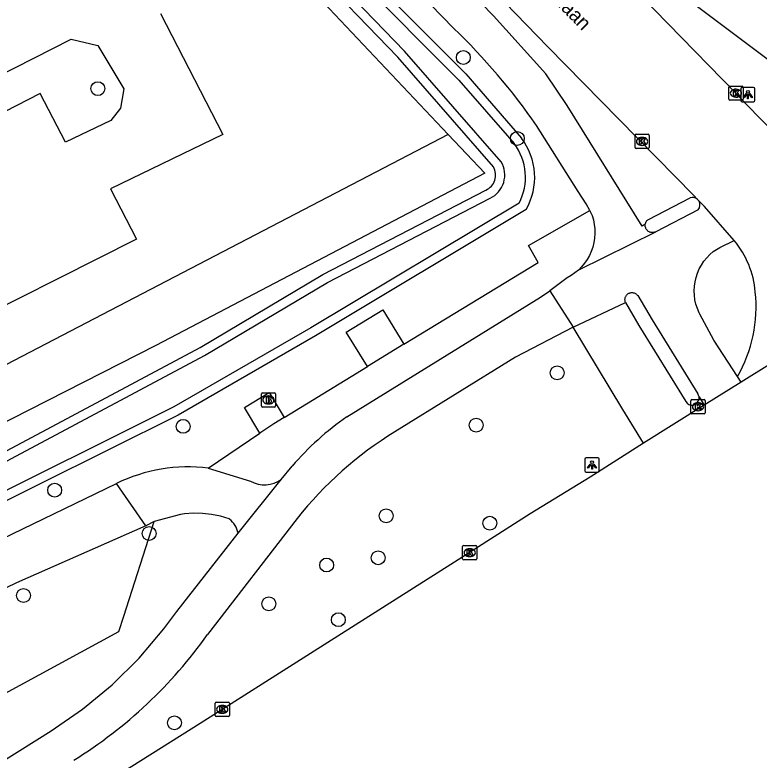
# Model space of a CAD drawing. Extents: x 158838 to 160074, y 386376 to 387776.
# Drawn here: x 159860.7 to 159913.2, y 387187.3 to 387239.8 of the extents above; entities that cross this region are included whole.
import ezdxf

# ---------------------------------------------------------------- set-up
doc = ezdxf.new("R2010")
doc.units = 0
for name, color, linetype in [('IMGEO_Boom', 7, 'Continuous'), ('IMGEO_Brandkraan', 7, 'Continuous'), ('IMGEO_Fietspad_gesloten', 7, 'Continuous'), ('IMGEO_Fietspad_open', 7, 'Continuous'), ('IMGEO_Groenvoorziening', 7, 'Continuous'), ('IMGEO_Hek', 7, 'Continuous'), ('IMGEO_Kolk', 7, 'Continuous'), ('IMGEO_Lichtpunt', 7, 'Continuous'), ('IMGEO_Openbare_ruimte_label', 7, 'Continuous'), ('IMGEO_Rijbaan_lokaal_gesloten', 7, 'Continuous'), ('IMGEO_Rijbaan_lokaal_open', 7, 'Continuous'), ('IMGEO_Verkeerseiland_open', 7, 'Continuous'), ('IMGEO_Voetpad_halfverhard', 7, 'Continuous'), ('IMGEO_Voetpad_open', 7, 'Continuous'), ('IMGEO_Waterloop', 7, 'Continuous')]:
    doc.layers.add(name, color=color, linetype=linetype)

msp = doc.modelspace()

# ---------------------------------------------------------------- linework, layer by layer
at = {"layer": 'IMGEO_Boom'}
for centre in [(159892.343, 387236.812), (159866.587, 387234.615), (159896.143, 387231.098), (159898.957, 387214.585), (159872.599, 387210.817), (159893.246, 387210.906), (159863.546, 387206.319), (159886.907, 387204.515), (159894.206, 387203.991), (159870.197, 387203.27), (159886.343, 387201.561), (159882.708, 387201.047), (159861.351, 387198.906), (159878.641, 387198.31), (159883.537, 387197.196), (159871.984, 387189.926)]:
    msp.add_circle(centre, 0.489, dxfattribs=at)
at = {"layer": 'IMGEO_Brandkraan'}
for p, q in [((159878.109, 387212.256), (159878.109, 387213.108)), ((159878.184, 387213.182), (159879.036, 387213.182)), ((159879.11, 387213.108), (159879.11, 387212.256)), ((159878.597, 387212.962), (159878.622, 387212.962)), ((159879.036, 387212.182), (159878.184, 387212.182)), ((159878.62, 387212.402), (159878.595, 387212.402))]:
    msp.add_line(p, q, dxfattribs=at)
for points in [[(159878.109, 387212.256), (159878.109, 387213.108)], [(159878.184, 387213.182), (159879.036, 387213.182)], [(159879.11, 387213.108), (159879.11, 387212.256)], [(159878.457, 387212.882), (159878.457, 387212.482), (159878.67, 387212.482)], [(159878.688, 387212.882), (159878.457, 387212.882)], [(159878.636, 387212.801), (159878.582, 387212.801), (159878.582, 387212.725)], [(159878.582, 387212.725), (159878.635, 387212.725)], [(159878.644, 387212.649), (159878.582, 387212.649), (159878.582, 387212.568)], [(159878.582, 387212.568), (159878.644, 387212.568)], [(159879.036, 387212.182), (159878.184, 387212.182)]]:
    msp.add_lwpolyline(points, dxfattribs=at)
for centre, radius, start, end in [((159878.186, 387213.106), 0.0765, 91.552, 178.448), ((159878.186, 387213.106), 0.0765, 91.552, 178.448), ((159879.034, 387213.106), 0.0765, 1.552, 88.448), ((159879.034, 387213.106), 0.0765, 1.552, 88.448), ((159878.637, 387212.763), 0.0379, 267.8285, 90.9355), ((159878.645, 387212.608), 0.0404, 269.8759, 90.5077), ((159878.676, 387212.733), 0.251, 268.6676, 293.5347), ((159878.692, 387212.737), 0.145, 59.4692, 91.5367), ((159878.717, 387212.784), 0.0922, 285.5137, 58.1501), ((159878.722, 387212.592), 0.105, 301.3115, 78.989), ((159878.186, 387212.258), 0.0765, 181.552, 268.448), ((159878.186, 387212.258), 0.0765, 181.552, 268.448), ((159879.034, 387212.258), 0.0765, 271.552, 358.448), ((159879.034, 387212.258), 0.0765, 271.552, 358.448)]:
    msp.add_arc(centre, radius, start, end, dxfattribs=at)
for centre, major_axis, ratio, start_param, end_param in [((159878.596, 387212.682), (-0.387, 0.002), 0.722429, 4.712389, 7.853982), ((159878.621, 387212.682), (-0.39, 0.002), 0.717154, 1.570796, 4.712389)]:
    msp.add_ellipse(centre, major_axis=major_axis, ratio=ratio, start_param=start_param, end_param=end_param, dxfattribs=at)
at = {"layer": 'IMGEO_Fietspad_gesloten'}
for points in [[(159884.138, 387211.494), (159897.772, 387219.914), (159898.429, 387220.363)], [(159898.429, 387220.363), (159900.075, 387217.8)], [(159900.075, 387217.8), (159896.009, 387215.683), (159887.517, 387210.435)], [(159879.514, 387207.077), (159880.286, 387208.025)], [(159876.474, 387203.301), (159879.514, 387207.077)], [(159880.627, 387204.316), (159874.314, 387196.165)], [(159664.962, 387064.683), (159669.143, 387067.488), (159691.436, 387081.491), (159720.405, 387099.695), (159809.54, 387155.64), (159810.061, 387155.967), (159863.289, 387189.363), (159865.511, 387190.884), (159867.589, 387192.598), (159869.505, 387194.491), (159871.244, 387196.547), (159872.148, 387197.781), (159876.474, 387203.301)]]:
    msp.add_lwpolyline(points, dxfattribs=at)
for centre, radius, start, end in [((159895.992, 387194.458), 20.754, 124.831, 139.1795), ((159901.41, 387187.852), 26.514, 121.601, 141.6155), ((159847.915, 387214.786), 32.306, 301.7181, 324.8029)]:
    msp.add_arc(centre, radius, start, end, dxfattribs=at)
at = {"layer": 'IMGEO_Fietspad_open'}
for points in [[(159905.166, 387225.068), (159904.94, 387224.935), (159899.668, 387233.431), (159898.15, 387235.663), (159894.459, 387239.749), (159868.084, 387266.828), (159867.777, 387267.351)], [(159891.664, 387238.861), (159880.834, 387250), (159864.768, 387266.536)], [(159905.096, 387243.208), (159919.33, 387232.537), (159919.369, 387232.44)], [(159901.26, 387226.03), (159900.987, 387226.505), (159900.436, 387227.375), (159897.49, 387232.024)], [(159901.26, 387226.03), (159901.29, 387225.967), (159901.409, 387225.668), (159901.502, 387225.36), (159901.566, 387225.045), (159901.603, 387224.725), (159901.61, 387224.403), (159901.589, 387224.082), (159901.539, 387223.764), (159901.461, 387223.452), (159901.356, 387223.148), (159901.223, 387222.855), (159901.065, 387222.575), (159900.883, 387222.31), (159900.678, 387222.062), (159900.451, 387221.834)], [(159908.894, 387226.076), (159905.895, 387224.524)], [(159905.895, 387224.524), (159905.865, 387224.51), (159905.822, 387224.494), (159905.778, 387224.482), (159905.734, 387224.474), (159905.688, 387224.47), (159905.643, 387224.471), (159905.597, 387224.475), (159905.553, 387224.483), (159905.509, 387224.495), (159905.466, 387224.511), (159905.425, 387224.531), (159905.386, 387224.554), (159905.349, 387224.581), (159905.315, 387224.611), (159905.284, 387224.644), (159905.255, 387224.68), (159905.23, 387224.718), (159905.209, 387224.758), (159905.191, 387224.799), (159905.177, 387224.843), (159905.166, 387224.887), (159905.16, 387224.932), (159905.158, 387224.978), (159905.16, 387225.023), (159905.166, 387225.068)], [(159905.895, 387224.524), (159905.877, 387224.511), (159900.451, 387221.834)], [(159911.661, 387214.328), (159909.999, 387216.888), (159909.012, 387218.713), (159908.954, 387218.829), (159908.831, 387219.122), (159908.734, 387219.425), (159908.665, 387219.736), (159908.623, 387220.051), (159908.61, 387220.369), (159908.626, 387220.687), (159908.67, 387221.002), (159908.741, 387221.312), (159908.841, 387221.615), (159908.966, 387221.907), (159909.118, 387222.187), (159909.294, 387222.452), (159909.492, 387222.7), (159909.712, 387222.93), (159909.952, 387223.139), (159910.414, 387223.411), (159911.429, 387223.914)], [(159900.451, 387221.834), (159900.205, 387221.626), (159899.941, 387221.442), (159899.662, 387221.282), (159898.429, 387220.363)], [(159903.772, 387219.554), (159903.756, 387219.595), (159903.744, 387219.637), (159903.735, 387219.68), (159903.731, 387219.724), (159903.73, 387219.768), (159903.734, 387219.812), (159903.741, 387219.855), (159903.752, 387219.898), (159903.767, 387219.939), (159903.785, 387219.979), (159903.808, 387220.017), (159903.833, 387220.053), (159903.861, 387220.087), (159903.893, 387220.118), (159903.927, 387220.146), (159903.963, 387220.17), (159904.001, 387220.192), (159904.042, 387220.21), (159904.083, 387220.224), (159904.126, 387220.235), (159904.169, 387220.241), (159904.213, 387220.244), (159904.257, 387220.243), (159904.301, 387220.238), (159904.344, 387220.229), (159904.386, 387220.216), (159904.427, 387220.2), (159904.466, 387220.18), (159904.503, 387220.156), (159904.538, 387220.129), (159904.571, 387220.1), (159904.6, 387220.067), (159904.627, 387220.032), (159905.637, 387218.319), (159908.87, 387213.108)], [(159900.075, 387217.8), (159903.772, 387219.554)], [(159908.948, 387212.89), (159909.319, 387212.305)]]:
    msp.add_lwpolyline(points, dxfattribs=at)
for centre, radius, start, end in [((159860.685, 387206.562), 44.754, 34.6756, 46.1949), ((159908.397, 387226.436), 0.614, 324.0578, 24.4102), ((159908.416, 387212.823), 0.536, 7.2188, 32.1554)]:
    msp.add_arc(centre, radius, start, end, dxfattribs=at)
at = {"layer": 'IMGEO_Groenvoorziening'}
for points in [[(159829.346, 387299.159), (159832.681, 387292.587), (159856.654, 387267.923), (159860.719, 387263.74), (159861.093, 387263.344), (159873.697, 387250), (159891.281, 387231.384)], [(159894.461, 387229.095), (159887.718, 387236.828), (159874.988, 387250), (159864.259, 387261.102), (159855.947, 387269.459), (159847.1, 387278.608), (159839.687, 387286.823), (159830.807, 387298.645), (159831.332, 387298.929), (159832.155, 387299.376), (159835.369, 387296.136), (159837.477, 387293.283), (159840.906, 387288.649), (159844.318, 387284.632), (159847.917, 387280.781), (159857.413, 387270.99), (159865.785, 387262.476), (159878.214, 387250), (159892.508, 387235.653), (159896.432, 387231.135)], [(159891.281, 387231.384), (159893.852, 387228.662), (159870.674, 387216.519), (159808.329, 387184.781)], [(159891.281, 387231.384), (159857.233, 387213.666)], [(159621.159, 387087.114), (159637.161, 387095.227), (159664.203, 387109.128), (159684.482, 387119.174), (159721.072, 387137.979), (159781.198, 387168.407), (159855.649, 387206.702), (159873.796, 387216.367), (159882.45, 387221.507), (159893.934, 387227.463)], [(159896.766, 387226.1), (159881.92, 387217.198), (159872.238, 387211.618), (159857.493, 387204.28), (159755.19, 387151.759), (159650.522, 387098.688), (159630.344, 387088.139), (159559.038, 387051.555), (159555.323, 387049.194), (159554.469, 387048.652)], [(159697.521, 387107.796), (159737.341, 387129.061), (159774.317, 387148.229), (159848.513, 387185.755), (159868.077, 387196.362), (159868.422, 387197.445), (159870.546, 387204.112)]]:
    msp.add_lwpolyline(points, dxfattribs=at)
for centre, radius, start, end in [((159892.809, 387228.366), 4.56, 330.1982, 37.3922), ((159893.454, 387228.519), 1.16, 294.4473, 29.7604)]:
    msp.add_arc(centre, radius, start, end, dxfattribs=at)
at = {"layer": 'IMGEO_Hek'}
for points in [[(159861.093, 387263.344), (159873.697, 387250), (159891.281, 387231.384)], [(159891.281, 387231.384), (159893.852, 387228.662), (159870.674, 387216.519), (159808.329, 387184.781), (159733.757, 387146.818)]]:
    msp.add_lwpolyline(points, dxfattribs=at)
at = {"layer": 'IMGEO_Kolk'}
for p, q in [((159911.052, 387233.868), (159911.052, 387234.72)), ((159911.127, 387234.794), (159911.979, 387234.794)), ((159911.54, 387234.574), (159911.565, 387234.574)), ((159912.053, 387234.72), (159912.053, 387233.868)), ((159911.563, 387234.014), (159911.538, 387234.014)), ((159911.979, 387233.794), (159911.127, 387233.794)), ((159904.513, 387231.396), (159905.365, 387231.396)), ((159904.438, 387230.47), (159904.438, 387231.322)), ((159904.926, 387231.176), (159904.951, 387231.176)), ((159905.439, 387231.322), (159905.439, 387230.47)), ((159905.365, 387230.396), (159904.513, 387230.396)), ((159904.949, 387230.616), (159904.924, 387230.616)), ((159908.379, 387211.775), (159908.379, 387212.627)), ((159908.454, 387212.701), (159909.306, 387212.701)), ((159908.867, 387212.481), (159908.892, 387212.481)), ((159909.38, 387212.627), (159909.38, 387211.775)), ((159909.306, 387211.701), (159908.454, 387211.701)), ((159908.89, 387211.921), (159908.865, 387211.921)), ((159892.291, 387201.492), (159892.291, 387202.344)), ((159892.366, 387202.418), (159893.218, 387202.418)), ((159892.779, 387202.198), (159892.804, 387202.198)), ((159893.292, 387202.344), (159893.292, 387201.492)), ((159892.802, 387201.638), (159892.777, 387201.638)), ((159893.218, 387201.418), (159892.366, 387201.418)), ((159874.856, 387190.456), (159874.856, 387191.308)), ((159874.931, 387191.382), (159875.783, 387191.382)), ((159875.344, 387191.162), (159875.369, 387191.162)), ((159875.857, 387191.308), (159875.857, 387190.456)), ((159875.367, 387190.602), (159875.342, 387190.602)), ((159875.783, 387190.382), (159874.931, 387190.382))]:
    msp.add_line(p, q, dxfattribs=at)
for points in [[(159911.052, 387233.868), (159911.052, 387234.72)], [(159911.127, 387234.794), (159911.979, 387234.794)], [(159912.053, 387234.72), (159912.053, 387233.868)], [(159911.373, 387234.494), (159911.496, 387234.494), (159911.496, 387234.343), (159911.626, 387234.494), (159911.79, 387234.494), (159911.644, 387234.343), (159911.797, 387234.094), (159911.645, 387234.094), (159911.56, 387234.258), (159911.496, 387234.191), (159911.496, 387234.094), (159911.373, 387234.094), (159911.373, 387234.494)], [(159911.979, 387233.794), (159911.127, 387233.794)], [(159904.513, 387231.396), (159905.365, 387231.396)], [(159904.438, 387230.47), (159904.438, 387231.322)], [(159904.759, 387231.096), (159904.882, 387231.096), (159904.882, 387230.945), (159905.012, 387231.096), (159905.176, 387231.096), (159905.03, 387230.945), (159905.183, 387230.696), (159905.031, 387230.696), (159904.946, 387230.86), (159904.882, 387230.793), (159904.882, 387230.696), (159904.759, 387230.696), (159904.759, 387231.096)], [(159905.439, 387231.322), (159905.439, 387230.47)], [(159905.365, 387230.396), (159904.513, 387230.396)], [(159908.379, 387211.775), (159908.379, 387212.627)], [(159908.454, 387212.701), (159909.306, 387212.701)], [(159909.38, 387212.627), (159909.38, 387211.775)], [(159908.7, 387212.401), (159908.823, 387212.401), (159908.823, 387212.25), (159908.953, 387212.401), (159909.117, 387212.401), (159908.971, 387212.25), (159909.124, 387212.001), (159908.972, 387212.001), (159908.887, 387212.165), (159908.823, 387212.098), (159908.823, 387212.001), (159908.7, 387212.001), (159908.7, 387212.401)], [(159909.306, 387211.701), (159908.454, 387211.701)], [(159892.291, 387201.492), (159892.291, 387202.344)], [(159892.366, 387202.418), (159893.218, 387202.418)], [(159892.612, 387202.118), (159892.735, 387202.118), (159892.735, 387201.967), (159892.865, 387202.118), (159893.029, 387202.118), (159892.883, 387201.967), (159893.036, 387201.718), (159892.884, 387201.718), (159892.799, 387201.882), (159892.735, 387201.815), (159892.735, 387201.718), (159892.612, 387201.718), (159892.612, 387202.118)], [(159893.292, 387202.344), (159893.292, 387201.492)], [(159893.218, 387201.418), (159892.366, 387201.418)], [(159874.856, 387190.456), (159874.856, 387191.308)], [(159874.931, 387191.382), (159875.783, 387191.382)], [(159875.177, 387191.082), (159875.3, 387191.082), (159875.3, 387190.931), (159875.43, 387191.082), (159875.594, 387191.082), (159875.448, 387190.931), (159875.601, 387190.682), (159875.449, 387190.682), (159875.364, 387190.846), (159875.3, 387190.779), (159875.3, 387190.682), (159875.177, 387190.682), (159875.177, 387191.082)], [(159875.857, 387191.308), (159875.857, 387190.456)], [(159875.783, 387190.382), (159874.931, 387190.382)]]:
    msp.add_lwpolyline(points, dxfattribs=at)
for centre, start, end in [((159911.129, 387234.718), 91.552, 178.448), ((159911.129, 387234.718), 91.552, 178.448), ((159911.977, 387234.718), 1.552, 88.448), ((159911.977, 387234.718), 1.552, 88.448), ((159911.129, 387233.87), 181.552, 268.448), ((159911.129, 387233.87), 181.552, 268.448), ((159911.977, 387233.87), 271.552, 358.448), ((159911.977, 387233.87), 271.552, 358.448), ((159904.515, 387231.32), 91.552, 178.448), ((159904.515, 387231.32), 91.552, 178.448), ((159905.363, 387231.32), 1.552, 88.448), ((159905.363, 387231.32), 1.552, 88.448), ((159904.515, 387230.472), 181.552, 268.448), ((159904.515, 387230.472), 181.552, 268.448), ((159905.363, 387230.472), 271.552, 358.448), ((159905.363, 387230.472), 271.552, 358.448), ((159908.456, 387212.625), 91.552, 178.448), ((159908.456, 387212.625), 91.552, 178.448), ((159909.304, 387212.625), 1.552, 88.448), ((159909.304, 387212.625), 1.552, 88.448), ((159908.456, 387211.777), 181.552, 268.448), ((159908.456, 387211.777), 181.552, 268.448), ((159909.304, 387211.777), 271.552, 358.448), ((159909.304, 387211.777), 271.552, 358.448), ((159892.368, 387202.342), 91.552, 178.448), ((159892.368, 387202.342), 91.552, 178.448), ((159893.216, 387202.342), 1.552, 88.448), ((159893.216, 387202.342), 1.552, 88.448), ((159892.368, 387201.494), 181.552, 268.448), ((159892.368, 387201.494), 181.552, 268.448), ((159893.216, 387201.494), 271.552, 358.448), ((159893.216, 387201.494), 271.552, 358.448), ((159874.933, 387191.306), 91.552, 178.448), ((159874.933, 387191.306), 91.552, 178.448), ((159875.781, 387191.306), 1.552, 88.448), ((159875.781, 387191.306), 1.552, 88.448), ((159874.933, 387190.458), 181.552, 268.448), ((159874.933, 387190.458), 181.552, 268.448), ((159875.781, 387190.458), 271.552, 358.448), ((159875.781, 387190.458), 271.552, 358.448)]:
    msp.add_arc(centre, 0.0765, start, end, dxfattribs=at)
for centre, major_axis, ratio, start_param, end_param in [((159911.539, 387234.294), (-0.387, 0.002), 0.722429, 4.712389, 7.853982), ((159911.564, 387234.294), (-0.39, 0.002), 0.717154, 1.570796, 4.712389), ((159904.925, 387230.896), (-0.387, 0.002), 0.722429, 4.712389, 7.853982), ((159904.95, 387230.896), (-0.39, 0.002), 0.717154, 1.570796, 4.712389), ((159908.866, 387212.201), (-0.387, 0.002), 0.722429, 4.712389, 7.853982), ((159908.891, 387212.201), (-0.39, 0.002), 0.717154, 1.570796, 4.712389), ((159892.778, 387201.918), (-0.387, 0.002), 0.722429, 4.712389, 7.853982), ((159892.803, 387201.918), (-0.39, 0.002), 0.717154, 1.570796, 4.712389), ((159875.343, 387190.882), (-0.387, 0.002), 0.722429, 4.712389, 7.853982), ((159875.368, 387190.882), (-0.39, 0.002), 0.717154, 1.570796, 4.712389)]:
    msp.add_ellipse(centre, major_axis=major_axis, ratio=ratio, start_param=start_param, end_param=end_param, dxfattribs=at)
at = {"layer": 'IMGEO_Lichtpunt'}
for p, q in [((159911.897, 387234.596), (159911.897, 387233.789)), ((159911.897, 387234.596), (159911.897, 387233.789)), ((159912.799, 387234.691), (159911.991, 387234.691)), ((159912.799, 387234.691), (159911.991, 387234.691)), ((159912.893, 387233.789), (159912.893, 387234.596)), ((159912.893, 387233.789), (159912.893, 387234.596)), ((159911.991, 387233.695), (159912.799, 387233.695)), ((159911.991, 387233.695), (159912.799, 387233.695)), ((159900.91, 387208.502), (159900.91, 387207.695)), ((159900.91, 387208.502), (159900.91, 387207.695)), ((159901.812, 387208.597), (159901.004, 387208.597)), ((159901.812, 387208.597), (159901.004, 387208.597)), ((159901.906, 387207.695), (159901.906, 387208.502)), ((159901.906, 387207.695), (159901.906, 387208.502)), ((159901.004, 387207.601), (159901.812, 387207.601)), ((159901.004, 387207.601), (159901.812, 387207.601))]:
    msp.add_line(p, q, dxfattribs=at)
for points in [[(159912.271, 387234.26), (159912.31, 387234.232), (159912.122, 387233.97), (159912.084, 387233.997), (159912.271, 387234.26)], [(159912.373, 387234.212), (159912.42, 387234.212), (159912.42, 387233.89), (159912.373, 387233.89), (159912.373, 387234.212)], [(159912.483, 387234.232), (159912.521, 387234.259), (159912.708, 387233.997), (159912.669, 387233.969), (159912.483, 387234.232)], [(159901.284, 387208.166), (159901.323, 387208.138), (159901.135, 387207.876), (159901.097, 387207.903), (159901.284, 387208.166)], [(159901.386, 387208.118), (159901.433, 387208.118), (159901.433, 387207.796), (159901.386, 387207.796), (159901.386, 387208.118)], [(159901.496, 387208.138), (159901.534, 387208.165), (159901.721, 387207.903), (159901.682, 387207.875), (159901.496, 387208.138)]]:
    msp.add_lwpolyline(points, dxfattribs=at)
for centre in [(159912.396, 387234.394), (159901.409, 387208.3)]:
    msp.add_circle(centre, 0.0994, dxfattribs=at)
for centre, start, end in [((159911.991, 387234.596), 90, 180), ((159911.991, 387234.596), 90, 180), ((159912.799, 387234.596), 0, 90), ((159912.799, 387234.596), 0, 90), ((159911.991, 387233.789), 180, 270), ((159911.991, 387233.789), 180, 270), ((159912.799, 387233.789), 270, 0), ((159912.799, 387233.789), 270, 360), ((159901.004, 387208.502), 90, 180), ((159901.004, 387208.502), 90, 180), ((159901.812, 387208.502), 0, 90), ((159901.812, 387208.502), 0, 90), ((159901.004, 387207.695), 180, 270), ((159901.004, 387207.695), 180, 270), ((159901.812, 387207.695), 270, 0), ((159901.812, 387207.695), 270, 360)]:
    msp.add_arc(centre, 0.0946, start, end, dxfattribs=at)
at = {"layer": 'IMGEO_Rijbaan_lokaal_gesloten'}
for points in [[(159927.03, 387223.355), (159911.929, 387213.933)], [(159911.929, 387213.933), (159909.319, 387212.305)], [(159909.319, 387212.305), (159905.045, 387209.638)], [(159905.045, 387209.638), (159901.27, 387207.238), (159897.061, 387204.646), (159891.72, 387201.24), (159881.564, 387194.816), (159873.787, 387189.885), (159864.158, 387183.814), (159854.619, 387177.814), (159839.54, 387168.545), (159832.771, 387164.304)]]:
    msp.add_lwpolyline(points, dxfattribs=at)
at = {"layer": 'IMGEO_Rijbaan_lokaal_open'}
for points in [[(159908.843, 387226.807), (159908.589, 387227.074), (159903.306, 387232.456), (159898.286, 387237.559), (159892.287, 387243.779), (159881.721, 387254.71), (159868.58, 387268.154)], [(159915.257, 387230.465), (159912.309, 387233.475), (159911.546, 387234.299), (159896.236, 387250), (159889.312, 387257.113)], [(159870.995, 387239.911), (159875.406, 387231.393), (159867.482, 387227.555), (159869.323, 387224.008), (159855.5, 387217.052)], [(159848.853, 387230.037), (159864.71, 387238.104), (159866.595, 387237.656), (159868.414, 387234.603), (159868.189, 387233.234), (159867.493, 387232.358), (159864.306, 387230.832), (159862.532, 387234.266), (159849.974, 387227.846)], [(159908.956, 387226.69), (159908.843, 387226.807)], [(159911.429, 387223.914), (159909.327, 387226.3), (159908.956, 387226.69)], [(159911.929, 387213.933), (159911.661, 387214.328)]]:
    msp.add_lwpolyline(points, dxfattribs=at)
for centre, radius, start, end in [((159906.392, 387219.732), 6.547, 4.9191, 39.7058), ((159903.161, 387219.229), 9.812, 330.0324, 6.2232)]:
    msp.add_arc(centre, radius, start, end, dxfattribs=at)
at = {"layer": 'IMGEO_Verkeerseiland_open'}
msp.add_lwpolyline([(159905.166, 387225.068), (159905.176, 387225.113), (159905.19, 387225.156), (159905.207, 387225.198), (159905.229, 387225.238), (159905.254, 387225.276), (159905.282, 387225.312), (159905.313, 387225.345), (159905.347, 387225.375), (159905.384, 387225.402), (159908.315, 387226.931)], dxfattribs=at)
msp.add_arc((159908.458, 387226.352), 0.596, 49.7274, 103.84, dxfattribs=at)
at = {"layer": 'IMGEO_Voetpad_halfverhard'}
for points in [[(159557.143, 387047.692), (159557.48, 387047.863), (159624.872, 387082.009), (159712.819, 387127.086), (159859.851, 387202.901), (159867.901, 387206.794)], [(159869.964, 387203.812), (159860.861, 387199.798), (159854.829, 387196.89), (159818.268, 387178.454), (159736.788, 387137.27), (159633.649, 387083.755), (159631.244, 387082.511)]]:
    msp.add_lwpolyline(points, dxfattribs=at)
at = {"layer": 'IMGEO_Voetpad_open'}
for points in [[(159888.158, 387216.601), (159897.615, 387222.374), (159896.928, 387223.561), (159901.26, 387226.03)], [(159903.772, 387219.554), (159904.715, 387217.924), (159908.018, 387212.58)], [(159885.58, 387215.028), (159884.095, 387217.461), (159886.673, 387219.034), (159888.158, 387216.601)], [(159905.045, 387209.638), (159903.571, 387212.012), (159900.075, 387217.8)], [(159888.158, 387216.601), (159885.58, 387215.028)], [(159879.724, 387211.454), (159885.58, 387215.028)], [(159878.012, 387210.343), (159876.915, 387212.141), (159878.656, 387213.204), (159879.724, 387211.454)], [(159908.528, 387212.323), (159908.844, 387212.518)], [(159879.724, 387211.454), (159878.979, 387210.999), (159878.012, 387210.343)], [(159874.372, 387207.874), (159878.012, 387210.343)], [(159874.372, 387207.874), (159877.347, 387206.951)], [(159869.964, 387203.812), (159867.901, 387206.794)], [(159876.474, 387203.301), (159876.439, 387203.443), (159876.392, 387203.582), (159876.332, 387203.716), (159876.261, 387203.844), (159876.179, 387203.965), (159876.086, 387204.078), (159875.983, 387204.182), (159875.872, 387204.277), (159875.835, 387204.305), (159875.224, 387204.486), (159874.6, 387204.612), (159873.966, 387204.681), (159873.329, 387204.694), (159872.694, 387204.65), (159872.408, 387204.611), (159870.546, 387204.112)], [(159870.546, 387204.112), (159869.964, 387203.812)]]:
    msp.add_lwpolyline(points, dxfattribs=at)
for centre, radius, start, end in [((159908.438, 387212.779), 0.465, 205.3925, 281.1184), ((159908.433, 387212.833), 0.518, 322.4824, 6.2788), ((159872.96, 387196.409), 11.552, 82.9783, 115.9722), ((159878.331, 387208.733), 2.035, 241.1003, 305.5552)]:
    msp.add_arc(centre, radius, start, end, dxfattribs=at)
at = {"layer": 'IMGEO_Waterloop'}
for points in [[(159895.007, 387229.45), (159888.193, 387237.264), (159875.451, 387250.448), (159864.719, 387261.553), (159856.407, 387269.91), (159847.571, 387279.048), (159840.185, 387287.233), (159831.771, 387298.434), (159832.038, 387298.579), (159834.879, 387295.715), (159836.959, 387292.9), (159840.401, 387288.248), (159843.837, 387284.203), (159847.45, 387280.337), (159856.952, 387270.54), (159865.327, 387262.023), (159877.758, 387249.545), (159892.036, 387235.214), (159895.915, 387230.748)], [(159555.125, 387052.915), (159558.645, 387054.699), (159567.918, 387059.4), (159621.45, 387086.539), (159637.454, 387094.653), (159664.493, 387108.553), (159684.772, 387118.599), (159721.365, 387137.405), (159781.491, 387167.833), (159855.948, 387206.131), (159874.112, 387215.805), (159882.763, 387220.944), (159894.24, 387226.896)], [(159896.265, 387226.551), (159881.593, 387217.753), (159871.933, 387212.186), (159857.202, 387204.855), (159754.897, 387152.333), (159650.227, 387099.261), (159630.048, 387088.711), (159558.717, 387052.115), (159554.656, 387050.244)]]:
    msp.add_lwpolyline(points, dxfattribs=at)
for centre, radius, start, end in [((159892.83, 387228.378), 3.89, 331.9971, 37.537), ((159893.454, 387228.524), 1.808, 295.7699, 30.7987)]:
    msp.add_arc(centre, radius, start, end, dxfattribs=at)

# ---------------------------------------------------------------- texts
at = {"layer": 'IMGEO_Openbare_ruimte_label'}
msp.add_text('Vijfkamplaan', height=1, rotation=314.5138, dxfattribs=at).set_placement((159895.372, 387244.102))

doc.saveas('drawing.dxf')
